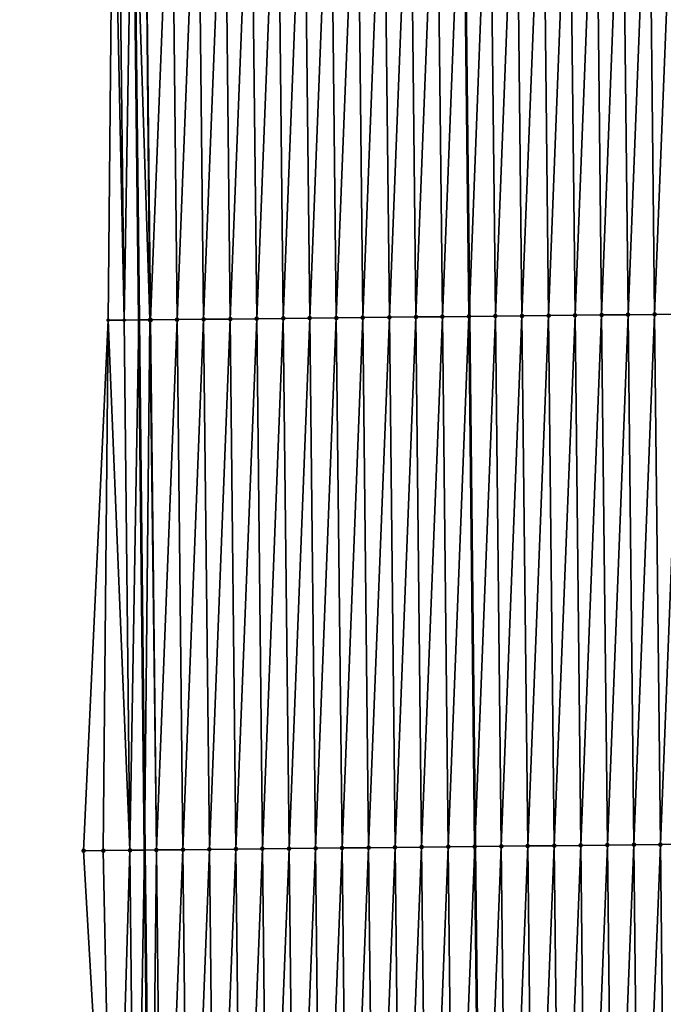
# Model space of a CAD drawing. Header units: feet. Extents: x 2007189 to 2022806, y 818621 to 837694.
# Tile 468 of 656: x 2011334 to 2011358, y 830581 to 830618. Entities that reach past the tile are written whole.
import ezdxf

# ---------------------------------------------------------------- set-up
doc = ezdxf.new("R2010")
doc.units = ezdxf.units.FT
doc.header["$MEASUREMENT"] = 0
for name, color, linetype, lineweight in [('EP_Travel Lane', 172, 'Continuous', 53), ('Road Shots', 141, 'Continuous', 100), ('Road X-Section', 40, 'Continuous', 13), ('STRIPING', 60, 'Continuous', 53)]:
    doc.layers.add(name, color=color, linetype=linetype, lineweight=lineweight)
doc.layers.add('I-77-MM17-21_SB-Surface-Border', color=7, linetype='Continuous')
doc.layers.add('I-77-MM17-21_SB-Surface-TIN', color=7, linetype='Continuous')

msp = doc.modelspace()

# ---------------------------------------------------------------- linework, layer by layer
at = {"layer": 'EP_Travel Lane'}
msp.add_polyline3d([(2011337.008717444, 830706.8759988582, 327.0000259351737), (2011337.188882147, 830686.876988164, 326.9089942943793), (2011337.37660139, 830666.8484671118, 326.7665964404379), (2011337.594614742, 830646.8499320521, 326.6610130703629), (2011337.812628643, 830626.851346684, 326.5642060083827), (2011338.030640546, 830606.8529446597, 326.435396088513), (2011338.24865433, 830586.8543699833, 326.336742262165), (2011338.46666718, 830566.8558810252, 326.223079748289), (2011338.684679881, 830546.8574057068, 326.1071108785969), (2011338.902691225, 830526.8590549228, 325.9693623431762), (2011339.120704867, 830506.8604932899, 325.8684327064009), (2011339.33871769, 830486.8620068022, 325.7543759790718), (2011339.557650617, 830466.8625715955, 325.6168976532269), (2011339.78094392, 830446.8642082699, 325.491882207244), (2011340.004235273, 830426.8660197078, 325.3382867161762), (2011340.227529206, 830406.8676000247, 325.2224707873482), (2011340.450823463, 830386.8691513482, 325.1114303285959)], dxfattribs=at)
at = {"layer": 'I-77-MM17-21_SB-Surface-Border', "color": 3, "linetype": 'Continuous', "lineweight": -3}
msp.add_polyline3d([(2011340.026566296, 830386.8645802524, 325.0986353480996), (2011340.0108394, 830406.8652652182, 325.215954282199), (2011339.230991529, 830426.8576721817, 325.3176364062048), (2011335.98309805, 830446.8233555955, 325.3664461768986), (2011337.9165908, 830466.844903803, 325.5651879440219), (2011338.667733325, 830486.8548107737, 325.7334885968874), (2011337.054726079, 830506.8383646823, 325.7992086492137), (2011338.556246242, 830526.8553381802, 325.9587979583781), (2011337.511622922, 830546.8448585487, 326.0647699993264), (2011337.097155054, 830566.8412188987, 326.1760285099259), (2011335.949109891, 830586.8297983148, 326.2494617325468), (2011336.878657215, 830606.8404947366, 326.4161718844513), (2011337.07087248, 830626.8433977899, 326.540045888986), (2011336.744821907, 830646.8407416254, 326.6479473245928), (2011335.253662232, 830666.825723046, 326.6963985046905), (2011333.542820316, 830686.8430368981, 326.751216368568), (2011335.962372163, 830706.8661963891, 326.9643362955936)], dxfattribs=at)
at = {"layer": 'I-77-MM17-21_SB-Surface-TIN', "color": 128, "linetype": 'Continuous', "lineweight": -3}
for points in [[(2011356.475277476, 830607.0522504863, 326.748850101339), (2011357.257174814, 830627.0615255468, 326.8827072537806), (2011356.25723323, 830627.0507164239, 326.8664350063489)], [(2011356.475277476, 830607.0522504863, 326.748850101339), (2011357.475219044, 830607.0630610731, 326.764867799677), (2011357.257174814, 830627.0615255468, 326.8827072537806)], [(2011357.475219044, 830607.0630610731, 326.764867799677), (2011358.257116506, 830627.0723247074, 326.9007174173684), (2011357.257174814, 830627.0615255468, 326.8827072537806)], [(2011357.475219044, 830607.0630610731, 326.764867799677), (2011358.475160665, 830607.0738668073, 326.7817320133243), (2011358.257116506, 830627.0723247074, 326.9007174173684)], [(2011337.476639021, 830606.8469741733, 326.4232171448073), (2011337.07087248, 830626.8433977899, 326.540045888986), (2011336.878657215, 830606.8404947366, 326.4161718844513)], [(2011337.476639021, 830606.8469741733, 326.4232171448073), (2011337.25834247, 830626.8454038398, 326.5466645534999), (2011337.07087248, 830626.8433977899, 326.540045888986)], [(2011337.476639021, 830606.8469741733, 326.4232171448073), (2011337.812628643, 830626.851346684, 326.5642060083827), (2011337.25834247, 830626.8454038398, 326.5466645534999)], [(2011337.476639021, 830606.8469741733, 326.4232171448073), (2011338.030640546, 830606.8529446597, 326.435396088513), (2011337.812628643, 830626.851346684, 326.5642060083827)], [(2011338.45295792, 830606.8574959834, 326.4446801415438), (2011338.258285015, 830626.8561248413, 326.5783096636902), (2011337.812628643, 830626.851346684, 326.5642060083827)], [(2011338.45295792, 830606.8574959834, 326.4446801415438), (2011337.812628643, 830626.851346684, 326.5642060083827), (2011338.030640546, 830606.8529446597, 326.435396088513)], [(2011338.476328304, 830606.8577466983, 326.445394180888), (2011339.258226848, 830626.8669110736, 326.5985752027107), (2011338.258285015, 830626.8561248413, 326.5783096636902)], [(2011338.45295792, 830606.8574959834, 326.4446801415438), (2011338.476328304, 830606.8577466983, 326.445394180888), (2011338.258285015, 830626.8561248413, 326.5783096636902)], [(2011338.476328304, 830606.8577466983, 326.445394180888), (2011339.476270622, 830606.8684884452, 326.4734210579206), (2011339.258226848, 830626.8669110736, 326.5985752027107)], [(2011339.476270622, 830606.8684884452, 326.4734210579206), (2011340.258168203, 830626.877741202, 326.6111829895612), (2011339.258226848, 830626.8669110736, 326.5985752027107)], [(2011339.476270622, 830606.8684884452, 326.4734210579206), (2011340.476212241, 830606.879294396, 326.4902474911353), (2011340.258168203, 830626.877741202, 326.6111829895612)], [(2011340.476212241, 830606.879294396, 326.4902474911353), (2011341.258109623, 830626.8885654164, 326.6248224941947), (2011340.258168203, 830626.877741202, 326.6111829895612)], [(2011340.476212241, 830606.879294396, 326.4902474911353), (2011341.476153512, 830606.8901322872, 326.5015018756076), (2011341.258109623, 830626.8885654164, 326.6248224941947)], [(2011341.476153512, 830606.8901322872, 326.5015018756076), (2011342.258051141, 830626.8993806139, 326.640034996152), (2011341.258109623, 830626.8885654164, 326.6248224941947)], [(2011341.476153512, 830606.8901322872, 326.5015018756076), (2011342.476094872, 830606.9009618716, 326.5142053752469), (2011342.258051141, 830626.8993806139, 326.640034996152)], [(2011342.476094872, 830606.9009618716, 326.5142053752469), (2011343.257992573, 830626.9102036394, 326.6538818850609), (2011342.258051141, 830626.8993806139, 326.640034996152)], [(2011342.476094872, 830606.9009618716, 326.5142053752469), (2011343.476036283, 830606.9117868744, 326.5277081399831), (2011343.257992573, 830626.9102036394, 326.6538818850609)], [(2011343.476036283, 830606.9117868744, 326.5277081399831), (2011344.25793385, 830626.9210409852, 326.6652306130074), (2011343.257992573, 830626.9102036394, 326.6538818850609)], [(2011343.476036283, 830606.9117868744, 326.5277081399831), (2011344.475977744, 830606.9226073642, 326.5419982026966), (2011344.25793385, 830626.9210409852, 326.6652306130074)], [(2011344.475977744, 830606.9226073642, 326.5419982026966), (2011345.25787502, 830626.9318880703, 326.6748802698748), (2011344.25793385, 830626.9210409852, 326.6652306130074)], [(2011344.475977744, 830606.9226073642, 326.5419982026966), (2011345.475919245, 830606.9334240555, 326.5569509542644), (2011345.25787502, 830626.9318880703, 326.6748802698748)], [(2011345.475919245, 830606.9334240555, 326.5569509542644), (2011346.257816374, 830626.9427183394, 326.6874635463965), (2011345.25787502, 830626.9318880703, 326.6748802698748)], [(2011345.475919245, 830606.9334240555, 326.5569509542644), (2011346.475860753, 830606.9442401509, 326.572007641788), (2011346.257816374, 830626.9427183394, 326.6874635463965)], [(2011346.475860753, 830606.9442401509, 326.572007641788), (2011347.257757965, 830626.9535267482, 326.703860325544), (2011346.257816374, 830626.9427183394, 326.6874635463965)], [(2011346.475860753, 830606.9442401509, 326.572007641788), (2011347.475802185, 830606.9550632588, 326.5858409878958), (2011347.257757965, 830626.9535267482, 326.703860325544)], [(2011347.475802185, 830606.9550632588, 326.5858409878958), (2011348.257699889, 830626.9643047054, 326.7255694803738), (2011347.257757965, 830626.9535267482, 326.703860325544)], [(2011347.475802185, 830606.9550632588, 326.5858409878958), (2011348.475743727, 830606.9658761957, 326.6014486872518), (2011348.257699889, 830626.9643047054, 326.7255694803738)], [(2011348.475743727, 830606.9658761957, 326.6014486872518), (2011349.257642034, 830626.975062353, 326.7508216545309), (2011348.257699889, 830626.9643047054, 326.7255694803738)], [(2011348.475743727, 830606.9658761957, 326.6014486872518), (2011349.475685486, 830606.9766693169, 326.6205132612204), (2011349.257642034, 830626.975062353, 326.7508216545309)], [(2011349.475685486, 830606.9766693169, 326.6205132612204), (2011350.257584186, 830626.9858194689, 326.7761665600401), (2011349.257642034, 830626.975062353, 326.7508216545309)], [(2011349.475685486, 830606.9766693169, 326.6205132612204), (2011350.475627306, 830606.9874567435, 326.6405712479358), (2011350.257584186, 830626.9858194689, 326.7761665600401)], [(2011350.475627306, 830606.9874567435, 326.6405712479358), (2011350.264239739, 830626.9858912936, 326.7762958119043), (2011350.257584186, 830626.9858194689, 326.7761665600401)], [(2011351.257525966, 830626.9966105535, 326.7955855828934), (2011350.264239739, 830626.9858912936, 326.7762958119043), (2011350.484486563, 830606.9875522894, 326.6407538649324)], [(2011350.475627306, 830606.9874567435, 326.6405712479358), (2011350.484486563, 830606.9875522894, 326.6407538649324), (2011350.264239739, 830626.9858912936, 326.7762958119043)], [(2011351.475569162, 830606.9982409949, 326.6611831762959), (2011351.257525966, 830626.9966105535, 326.7955855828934), (2011350.484486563, 830606.9875522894, 326.6407538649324)], [(2011351.475569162, 830606.9982409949, 326.6611831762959), (2011352.257467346, 830627.007438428, 326.8085865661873), (2011351.257525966, 830626.9966105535, 326.7955855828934)], [(2011351.475569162, 830606.9982409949, 326.6611831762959), (2011352.475510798, 830607.0090453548, 326.6782871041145), (2011352.257467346, 830627.007438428, 326.8085865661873)], [(2011352.475510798, 830607.0090453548, 326.6782871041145), (2011353.257408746, 830627.0182644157, 326.8219167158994), (2011352.257467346, 830627.007438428, 326.8085865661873)], [(2011352.475510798, 830607.0090453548, 326.6782871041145), (2011353.475452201, 830607.0198709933, 326.6916789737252), (2011353.257408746, 830627.0182644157, 326.8219167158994)], [(2011353.475452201, 830607.0198709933, 326.6916789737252), (2011354.257350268, 830627.0290792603, 326.8371907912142), (2011353.257408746, 830627.0182644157, 326.8219167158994)], [(2011353.475452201, 830607.0198709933, 326.6916789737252), (2011354.475393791, 830607.0306796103, 326.7080402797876), (2011354.257350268, 830627.0290792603, 326.8371907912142)], [(2011354.475393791, 830607.0306796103, 326.7080402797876), (2011355.257291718, 830627.0399006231, 326.8513277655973), (2011354.257350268, 830627.0290792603, 326.8371907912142)], [(2011354.475393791, 830607.0306796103, 326.7080402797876), (2011355.475335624, 830607.041465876, 326.7283008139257), (2011355.257291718, 830627.0399006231, 326.8513277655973)], [(2011355.475335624, 830607.041465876, 326.7283008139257), (2011356.25723323, 830627.0507164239, 326.8664350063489), (2011355.257291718, 830627.0399006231, 326.8513277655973)], [(2011355.475335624, 830607.041465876, 326.7283008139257), (2011356.475277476, 830607.0522504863, 326.748850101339), (2011356.25723323, 830627.0507164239, 326.8664350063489)], [(2011351.693615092, 830586.9996206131, 326.5705519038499), (2011352.475510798, 830607.0090453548, 326.6782871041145), (2011351.475569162, 830606.9982409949, 326.6611831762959)], [(2011351.693615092, 830586.9996206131, 326.5705519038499), (2011352.693556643, 830587.0104327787, 326.5862932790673), (2011352.475510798, 830607.0090453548, 326.6782871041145)], [(2011352.693556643, 830587.0104327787, 326.5862932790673), (2011353.475452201, 830607.0198709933, 326.6916789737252), (2011352.475510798, 830607.0090453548, 326.6782871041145)], [(2011352.693556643, 830587.0104327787, 326.5862932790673), (2011353.693497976, 830587.021264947, 326.5985452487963), (2011353.475452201, 830607.0198709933, 326.6916789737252)], [(2011353.693497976, 830587.021264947, 326.5985452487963), (2011354.475393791, 830607.0306796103, 326.7080402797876), (2011353.475452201, 830607.0198709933, 326.6916789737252)], [(2011353.693497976, 830587.021264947, 326.5985452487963), (2011354.693439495, 830587.0320800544, 326.6137734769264), (2011354.475393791, 830607.0306796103, 326.7080402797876)], [(2011354.693439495, 830587.0320800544, 326.6137734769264), (2011355.475335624, 830607.041465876, 326.7283008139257), (2011354.475393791, 830607.0306796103, 326.7080402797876)], [(2011354.693439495, 830587.0320800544, 326.6137734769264), (2011355.693381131, 830587.042884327, 326.6308918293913), (2011355.475335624, 830607.041465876, 326.7283008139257)], [(2011355.693381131, 830587.042884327, 326.6308918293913), (2011356.475277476, 830607.0522504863, 326.748850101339), (2011355.475335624, 830607.041465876, 326.7283008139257)], [(2011355.693381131, 830587.042884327, 326.6308918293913), (2011356.693322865, 830587.0536797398, 326.6495557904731), (2011356.475277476, 830607.0522504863, 326.748850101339)], [(2011356.693322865, 830587.0536797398, 326.6495557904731), (2011357.475219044, 830607.0630610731, 326.764867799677), (2011356.475277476, 830607.0522504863, 326.748850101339)], [(2011356.693322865, 830587.0536797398, 326.6495557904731), (2011357.693264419, 830587.0644916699, 326.665338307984), (2011357.475219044, 830607.0630610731, 326.764867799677)], [(2011357.693264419, 830587.0644916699, 326.665338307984), (2011358.475160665, 830607.0738668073, 326.7817320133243), (2011357.475219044, 830607.0630610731, 326.764867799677)], [(2011357.693264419, 830587.0644916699, 326.665338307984), (2011358.693206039, 830587.075297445, 326.682194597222), (2011358.475160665, 830607.0738668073, 326.7817320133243)], [(2011336.694488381, 830586.8377543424, 326.2792666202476), (2011336.878657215, 830606.8404947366, 326.4161718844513), (2011335.949109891, 830586.8297983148, 326.2494617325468)], [(2011336.694488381, 830586.8377543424, 326.2792666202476), (2011337.694431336, 830586.848437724, 326.317474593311), (2011336.878657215, 830606.8404947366, 326.4161718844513)], [(2011337.694431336, 830586.848437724, 326.317474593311), (2011337.476639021, 830606.8469741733, 326.4232171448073), (2011336.878657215, 830606.8404947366, 326.4161718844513)], [(2011337.694431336, 830586.848437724, 326.317474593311), (2011338.030640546, 830606.8529446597, 326.435396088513), (2011337.476639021, 830606.8469741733, 326.4232171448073)], [(2011337.694431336, 830586.848437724, 326.317474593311), (2011338.24865433, 830586.8543699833, 326.336742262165), (2011338.030640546, 830606.8529446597, 326.435396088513)], [(2011338.45295792, 830606.8574959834, 326.4446801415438), (2011338.030640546, 830606.8529446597, 326.435396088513), (2011338.24865433, 830586.8543699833, 326.336742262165)], [(2011338.694374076, 830586.8591408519, 326.3522377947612), (2011338.45295792, 830606.8574959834, 326.4446801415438), (2011338.24865433, 830586.8543699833, 326.336742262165)], [(2011338.694374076, 830586.8591408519, 326.3522377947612), (2011338.476328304, 830606.8577466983, 326.445394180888), (2011338.45295792, 830606.8574959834, 326.4446801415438)], [(2011338.694374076, 830586.8591408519, 326.3522377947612), (2011339.476270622, 830606.8684884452, 326.4734210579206), (2011338.476328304, 830606.8577466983, 326.445394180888)], [(2011338.694374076, 830586.8591408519, 326.3522377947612), (2011339.69431625, 830586.8698958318, 326.3779553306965), (2011339.476270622, 830606.8684884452, 326.4734210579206)], [(2011339.69431625, 830586.8698958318, 326.3779553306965), (2011340.476212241, 830606.879294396, 326.4902474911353), (2011339.476270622, 830606.8684884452, 326.4734210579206)], [(2011339.69431625, 830586.8698958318, 326.3779553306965), (2011340.694257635, 830586.8807231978, 326.3910450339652), (2011340.476212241, 830606.879294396, 326.4902474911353)], [(2011340.694257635, 830586.8807231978, 326.3910450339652), (2011341.476153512, 830606.8901322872, 326.5015018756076), (2011340.476212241, 830606.879294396, 326.4902474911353)], [(2011340.694257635, 830586.8807231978, 326.3910450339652), (2011341.694198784, 830586.8915722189, 326.4003569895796), (2011341.476153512, 830606.8901322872, 326.5015018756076)], [(2011341.694198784, 830586.8915722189, 326.4003569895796), (2011342.476094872, 830606.9009618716, 326.5142053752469), (2011341.476153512, 830606.8901322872, 326.5015018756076)], [(2011341.694198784, 830586.8915722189, 326.4003569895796), (2011342.694140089, 830586.902407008, 326.4121517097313), (2011342.476094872, 830606.9009618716, 326.5142053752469)], [(2011342.694140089, 830586.902407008, 326.4121517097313), (2011343.476036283, 830606.9117868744, 326.5277081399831), (2011342.476094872, 830606.9009618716, 326.5142053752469)], [(2011342.694140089, 830586.902407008, 326.4121517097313), (2011343.69408178, 830586.913206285, 326.4301415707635), (2011343.476036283, 830606.9117868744, 326.5277081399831)], [(2011343.69408178, 830586.913206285, 326.4301415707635), (2011344.475977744, 830606.9226073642, 326.5419982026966), (2011343.476036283, 830606.9117868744, 326.5277081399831)], [(2011343.69408178, 830586.913206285, 326.4301415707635), (2011344.694023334, 830586.9240181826, 326.4459297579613), (2011344.475977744, 830606.9226073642, 326.5419982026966)], [(2011344.694023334, 830586.9240181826, 326.4459297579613), (2011345.475919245, 830606.9334240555, 326.5569509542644), (2011344.475977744, 830606.9226073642, 326.5419982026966)], [(2011344.694023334, 830586.9240181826, 326.4459297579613), (2011345.69396479, 830586.9348390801, 326.4601478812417), (2011345.475919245, 830606.9334240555, 326.5569509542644)], [(2011345.69396479, 830586.9348390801, 326.4601478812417), (2011346.475860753, 830606.9442401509, 326.572007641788), (2011345.475919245, 830606.9334240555, 326.5569509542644)], [(2011345.69396479, 830586.9348390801, 326.4601478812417), (2011346.693906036, 830586.9456792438, 326.4710050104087), (2011346.475860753, 830606.9442401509, 326.572007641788)], [(2011346.693906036, 830586.9456792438, 326.4710050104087), (2011347.475802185, 830606.9550632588, 326.5858409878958), (2011346.475860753, 830606.9442401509, 326.572007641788)], [(2011346.693906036, 830586.9456792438, 326.4710050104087), (2011347.693847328, 830586.9565150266, 326.4826263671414), (2011347.475802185, 830606.9550632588, 326.5858409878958)], [(2011347.693847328, 830586.9565150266, 326.4826263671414), (2011348.475743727, 830606.9658761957, 326.6014486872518), (2011347.475802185, 830606.9550632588, 326.5858409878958)], [(2011347.693847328, 830586.9565150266, 326.4826263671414), (2011348.693789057, 830586.9673109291, 326.5012049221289), (2011348.475743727, 830606.9658761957, 326.6014486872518)], [(2011348.693789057, 830586.9673109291, 326.5012049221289), (2011349.475685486, 830606.9766693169, 326.6205132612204), (2011348.475743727, 830606.9658761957, 326.6014486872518)], [(2011348.693789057, 830586.9673109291, 326.5012049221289), (2011349.693731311, 830586.9780585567, 326.5282051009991), (2011349.475685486, 830606.9766693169, 326.6205132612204)], [(2011349.693731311, 830586.9780585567, 326.5282051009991), (2011350.475627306, 830606.9874567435, 326.6405712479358), (2011349.475685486, 830606.9766693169, 326.6205132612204)], [(2011349.693731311, 830586.9780585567, 326.5282051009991), (2011350.693673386, 830586.9888226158, 326.5523387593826), (2011350.475627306, 830606.9874567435, 326.6405712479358)], [(2011350.693673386, 830586.9888226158, 326.5523387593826), (2011350.484486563, 830606.9875522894, 326.6407538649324), (2011350.475627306, 830606.9874567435, 326.6405712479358)], [(2011351.475569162, 830606.9982409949, 326.6611831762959), (2011350.484486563, 830606.9875522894, 326.6407538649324), (2011350.704736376, 830586.9889420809, 326.5525402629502)], [(2011350.693673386, 830586.9888226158, 326.5523387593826), (2011350.704736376, 830586.9889420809, 326.5525402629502), (2011350.484486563, 830606.9875522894, 326.6407538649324)], [(2011351.693615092, 830586.9996206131, 326.5705519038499), (2011351.475569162, 830606.9982409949, 326.6611831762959), (2011350.704736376, 830586.9889420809, 326.5525402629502)], [(2011345.912008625, 830566.9364107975, 326.3359727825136), (2011346.693906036, 830586.9456792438, 326.4710050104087), (2011345.69396479, 830586.9348390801, 326.4601478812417)], [(2011345.912008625, 830566.9364107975, 326.3359727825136), (2011346.911950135, 830566.947226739, 326.3510571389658), (2011346.693906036, 830586.9456792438, 326.4710050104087)], [(2011346.911950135, 830566.947226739, 326.3510571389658), (2011347.693847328, 830586.9565150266, 326.4826263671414), (2011346.693906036, 830586.9456792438, 326.4710050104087)], [(2011346.911950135, 830566.947226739, 326.3510571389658), (2011347.911891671, 830566.9580402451, 326.3665663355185), (2011347.693847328, 830586.9565150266, 326.4826263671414)], [(2011347.911891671, 830566.9580402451, 326.3665663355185), (2011348.693789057, 830586.9673109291, 326.5012049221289), (2011347.693847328, 830586.9565150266, 326.4826263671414)], [(2011347.911891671, 830566.9580402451, 326.3665663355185), (2011348.911833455, 830566.9688310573, 326.386034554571), (2011348.693789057, 830586.9673109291, 326.5012049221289)], [(2011348.911833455, 830566.9688310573, 326.386034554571), (2011349.693731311, 830586.9780585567, 326.5282051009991), (2011348.693789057, 830586.9673109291, 326.5012049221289)], [(2011348.911833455, 830566.9688310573, 326.386034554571), (2011349.911775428, 830566.9796044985, 326.4085331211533), (2011349.693731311, 830586.9780585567, 326.5282051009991)], [(2011349.911775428, 830566.9796044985, 326.4085331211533), (2011350.693673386, 830586.9888226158, 326.5523387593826), (2011349.693731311, 830586.9780585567, 326.5282051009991)], [(2011349.911775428, 830566.9796044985, 326.4085331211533), (2011350.911717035, 830566.9904115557, 326.4251673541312), (2011350.693673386, 830586.9888226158, 326.5523387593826)], [(2011350.911717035, 830566.9904115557, 326.4251673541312), (2011350.704736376, 830586.9889420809, 326.5525402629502), (2011350.693673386, 830586.9888226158, 326.5523387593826)], [(2011351.693615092, 830586.9996206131, 326.5705519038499), (2011350.704736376, 830586.9889420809, 326.5525402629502), (2011350.924983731, 830566.9905549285, 326.4253896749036)], [(2011350.911717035, 830566.9904115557, 326.4251673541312), (2011350.924983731, 830566.9905549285, 326.4253896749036), (2011350.704736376, 830586.9889420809, 326.5525402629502)], [(2011351.911658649, 830567.0012179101, 326.44192418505), (2011351.693615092, 830586.9996206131, 326.5705519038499), (2011350.924983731, 830566.9905549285, 326.4253896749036)], [(2011351.911658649, 830567.0012179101, 326.44192418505), (2011352.693556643, 830587.0104327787, 326.5862932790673), (2011351.693615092, 830586.9996206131, 326.5705519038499)], [(2011351.911658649, 830567.0012179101, 326.44192418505), (2011352.91159998, 830567.0120502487, 326.4541480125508), (2011352.693556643, 830587.0104327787, 326.5862932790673)], [(2011352.91159998, 830567.0120502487, 326.4541480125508), (2011353.693497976, 830587.021264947, 326.5985452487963), (2011352.693556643, 830587.0104327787, 326.5862932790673)], [(2011352.91159998, 830567.0120502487, 326.4541480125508), (2011353.911541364, 830567.0228776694, 326.4672297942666), (2011353.693497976, 830587.021264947, 326.5985452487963)], [(2011353.911541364, 830567.0228776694, 326.4672297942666), (2011354.693439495, 830587.0320800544, 326.6137734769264), (2011353.693497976, 830587.021264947, 326.5985452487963)], [(2011353.911541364, 830567.0228776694, 326.4672297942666), (2011354.911482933, 830567.0336881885, 326.4832600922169), (2011354.693439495, 830587.0320800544, 326.6137734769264)], [(2011354.911482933, 830567.0336881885, 326.4832600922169), (2011355.693381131, 830587.042884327, 326.6308918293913), (2011354.693439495, 830587.0320800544, 326.6137734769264)], [(2011354.911482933, 830567.0336881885, 326.4832600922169), (2011355.91142467, 830567.0444833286, 326.5019732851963), (2011355.693381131, 830587.042884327, 326.6308918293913)], [(2011355.91142467, 830567.0444833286, 326.5019732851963), (2011356.693322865, 830587.0536797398, 326.6495557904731), (2011355.693381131, 830587.042884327, 326.6308918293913)], [(2011355.91142467, 830567.0444833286, 326.5019732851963), (2011356.911366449, 830567.0552745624, 326.5213678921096), (2011356.693322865, 830587.0536797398, 326.6495557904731)], [(2011356.911366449, 830567.0552745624, 326.5213678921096), (2011357.693264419, 830587.0644916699, 326.665338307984), (2011356.693322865, 830587.0536797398, 326.6495557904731)], [(2011356.911366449, 830567.0552745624, 326.5213678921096), (2011357.911308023, 830567.0660846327, 326.5374765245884), (2011357.693264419, 830587.0644916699, 326.665338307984)], [(2011357.911308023, 830567.0660846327, 326.5374765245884), (2011358.693206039, 830587.075297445, 326.682194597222), (2011357.693264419, 830587.0644916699, 326.665338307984)], [(2011337.097155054, 830566.8412188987, 326.1760285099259), (2011336.694488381, 830586.8377543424, 326.2792666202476), (2011335.949109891, 830586.8297983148, 326.2494617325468)], [(2011337.097155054, 830566.8412188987, 326.1760285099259), (2011337.694431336, 830586.848437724, 326.317474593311), (2011336.694488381, 830586.8377543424, 326.2792666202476)], [(2011337.912475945, 830566.8499384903, 326.2056640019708), (2011337.694431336, 830586.848437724, 326.317474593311), (2011337.097155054, 830566.8412188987, 326.1760285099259)], [(2011337.912475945, 830566.8499384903, 326.2056640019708), (2011338.24865433, 830586.8543699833, 326.336742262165), (2011337.694431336, 830586.848437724, 326.317474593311)], [(2011337.912475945, 830566.8499384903, 326.2056640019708), (2011338.46666718, 830566.8558810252, 326.223079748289), (2011338.24865433, 830586.8543699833, 326.336742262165)], [(2011338.694374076, 830586.8591408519, 326.3522377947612), (2011338.24865433, 830586.8543699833, 326.336742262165), (2011338.46666718, 830566.8558810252, 326.223079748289)], [(2011338.912418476, 830566.8606607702, 326.2370877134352), (2011338.694374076, 830586.8591408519, 326.3522377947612), (2011338.46666718, 830566.8558810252, 326.223079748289)], [(2011338.912418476, 830566.8606607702, 326.2370877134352), (2011339.69431625, 830586.8698958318, 326.3779553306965), (2011338.694374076, 830586.8591408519, 326.3522377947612)], [(2011338.912418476, 830566.8606607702, 326.2370877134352), (2011339.91236046, 830566.87143318, 326.2597662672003), (2011339.69431625, 830586.8698958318, 326.3779553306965)], [(2011339.91236046, 830566.87143318, 326.2597662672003), (2011340.694257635, 830586.8807231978, 326.3910450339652), (2011339.69431625, 830586.8698958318, 326.3779553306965)], [(2011339.91236046, 830566.87143318, 326.2597662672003), (2011340.912301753, 830566.8822690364, 326.2713764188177), (2011340.694257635, 830586.8807231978, 326.3910450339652)], [(2011340.912301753, 830566.8822690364, 326.2713764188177), (2011341.694198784, 830586.8915722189, 326.4003569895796), (2011340.694257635, 830586.8807231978, 326.3910450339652)], [(2011340.912301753, 830566.8822690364, 326.2713764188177), (2011341.912242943, 830566.8931142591, 326.2813525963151), (2011341.694198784, 830586.8915722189, 326.4003569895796)], [(2011341.912242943, 830566.8931142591, 326.2813525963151), (2011342.694140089, 830586.902407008, 326.4121517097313), (2011341.694198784, 830586.8915722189, 326.4003569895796)], [(2011341.912242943, 830566.8931142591, 326.2813525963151), (2011342.9121844, 830566.9039350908, 326.2955838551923), (2011342.694140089, 830586.902407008, 326.4121517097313)], [(2011342.9121844, 830566.9039350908, 326.2955838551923), (2011343.69408178, 830586.913206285, 326.4301415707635), (2011342.694140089, 830586.902407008, 326.4121517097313)], [(2011342.9121844, 830566.9039350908, 326.2955838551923), (2011343.912125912, 830566.9147508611, 326.3106980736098), (2011343.69408178, 830586.913206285, 326.4301415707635)], [(2011343.912125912, 830566.9147508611, 326.3106980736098), (2011344.694023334, 830586.9240181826, 326.4459297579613), (2011343.69408178, 830586.913206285, 326.4301415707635)], [(2011343.912125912, 830566.9147508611, 326.3106980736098), (2011344.912067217, 830566.9255855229, 326.322516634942), (2011344.694023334, 830586.9240181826, 326.4459297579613)], [(2011344.912067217, 830566.9255855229, 326.322516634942), (2011345.69396479, 830586.9348390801, 326.4601478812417), (2011344.694023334, 830586.9240181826, 326.4459297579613)], [(2011344.912067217, 830566.9255855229, 326.322516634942), (2011345.912008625, 830566.9364107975, 326.3359727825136), (2011345.69396479, 830586.9348390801, 326.4601478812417)]]:
    msp.add_3dface(points, dxfattribs=at)
at = {"layer": 'Road Shots', "lineweight": 100}
for p in [(2011352.475510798, 830607.0090453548, 326.6782871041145), (2011353.475452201, 830607.0198709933, 326.6916789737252), (2011354.475393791, 830607.0306796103, 326.7080402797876), (2011355.475335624, 830607.041465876, 326.7283008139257), (2011356.475277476, 830607.0522504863, 326.748850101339), (2011357.475219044, 830607.0630610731, 326.764867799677), (2011338.45295792, 830606.8574959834, 326.4446801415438), (2011338.476328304, 830606.8577466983, 326.445394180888), (2011339.476270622, 830606.8684884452, 326.4734210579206), (2011340.476212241, 830606.879294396, 326.4902474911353), (2011341.476153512, 830606.8901322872, 326.5015018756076), (2011342.476094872, 830606.9009618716, 326.5142053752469), (2011343.476036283, 830606.9117868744, 326.5277081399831), (2011344.475977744, 830606.9226073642, 326.5419982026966), (2011345.475919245, 830606.9334240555, 326.5569509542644), (2011346.475860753, 830606.9442401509, 326.572007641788), (2011347.475802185, 830606.9550632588, 326.5858409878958), (2011348.475743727, 830606.9658761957, 326.6014486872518), (2011349.475685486, 830606.9766693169, 326.6205132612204), (2011350.475627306, 830606.9874567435, 326.6405712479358), (2011351.475569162, 830606.9982409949, 326.6611831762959), (2011346.693906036, 830586.9456792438, 326.4710050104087), (2011347.693847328, 830586.9565150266, 326.4826263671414), (2011348.693789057, 830586.9673109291, 326.5012049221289), (2011349.693731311, 830586.9780585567, 326.5282051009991), (2011350.693673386, 830586.9888226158, 326.5523387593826), (2011351.693615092, 830586.9996206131, 326.5705519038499), (2011352.693556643, 830587.0104327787, 326.5862932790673), (2011353.693497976, 830587.021264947, 326.5985452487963), (2011354.693439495, 830587.0320800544, 326.6137734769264), (2011355.693381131, 830587.042884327, 326.6308918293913), (2011356.693322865, 830587.0536797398, 326.6495557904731), (2011357.693264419, 830587.0644916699, 326.665338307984), (2011335.949109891, 830586.8297983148, 326.2494617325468), (2011336.694488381, 830586.8377543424, 326.2792666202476), (2011337.694431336, 830586.848437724, 326.317474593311), (2011338.694374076, 830586.8591408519, 326.3522377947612), (2011339.69431625, 830586.8698958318, 326.3779553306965), (2011340.694257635, 830586.8807231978, 326.3910450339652), (2011341.694198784, 830586.8915722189, 326.4003569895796), (2011342.694140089, 830586.902407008, 326.4121517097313), (2011343.69408178, 830586.913206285, 326.4301415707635), (2011344.694023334, 830586.9240181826, 326.4459297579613), (2011345.69396479, 830586.9348390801, 326.4601478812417)]:
    msp.add_point(p, dxfattribs=at)
at = {"layer": 'Road Shots', "lineweight": 70}
for p in [(2011336.878657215, 830606.8404947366, 326.4161718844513), (2011337.476639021, 830606.8469741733, 326.4232171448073)]:
    msp.add_point(p, dxfattribs=at)
at = {"layer": 'Road X-Section', "extrusion": (-0.01090222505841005, 0.9999241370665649, 0.005732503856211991), "elevation": 808617.6520858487, "flags": 128}
msp.add_lwpolyline([(-2020272.950425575, -4309.058438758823), (-2020273.548442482, -4309.051393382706), (-2020274.524818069, -4309.029930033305), (-2020274.548189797, -4309.029215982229), (-2020275.548189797, -4309.001188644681), (-2020276.548189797, -4308.984361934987), (-2020277.548189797, -4308.973107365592), (-2020278.548189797, -4308.960403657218), (-2020279.548189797, -4308.946900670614), (-2020280.548189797, -4308.932610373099), (-2020281.548189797, -4308.91765737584), (-2020282.548189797, -4308.902600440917), (-2020283.548189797, -4308.888766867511), (-2020284.548189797, -4308.873158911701), (-2020285.548189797, -4308.854094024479), (-2020286.548189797, -4308.834035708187), (-2020287.548189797, -4308.813423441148), (-2020288.548189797, -4308.79631923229), (-2020289.548189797, -4308.782927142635), (-2020290.548189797, -4308.766565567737), (-2020291.548189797, -4308.746304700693), (-2020292.548189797, -4308.725755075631), (-2020293.548189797, -4308.709737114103), (-2020294.548189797, -4308.692872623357), (-2020295.548189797, -4308.67302299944), (-2020296.548189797, -4308.653327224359), (-2020297.17224664, -4308.642398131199), (-2020297.548189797, -4308.637928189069), (-2020298.285579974, -4308.634200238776), (-2020298.349675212, -4308.634130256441), (-2020298.548189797, -4308.634417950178), (-2020299.548189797, -4308.646067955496), (-2020300.548189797, -4308.662781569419), (-2020301.548189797, -4308.678798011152), (-2020302.548189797, -4308.690248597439), (-2020303.548189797, -4308.700669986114), (-2020304.548189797, -4308.710777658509), (-2020305.548189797, -4308.718155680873), (-2020306.548189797, -4308.725965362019), (-2020307.548189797, -4308.736062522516), (-2020308.548189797, -4308.745635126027), (-2020309.548189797, -4308.76236014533), (-2020310.548189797, -4308.785857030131), (-2020311.548189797, -4308.813260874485), (-2020312.548189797, -4308.836548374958), (-2020313.548189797, -4308.865944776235), (-2020314.548189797, -4308.901886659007), (-2020315.548189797, -4308.93374255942)], dxfattribs=at)
at = {"layer": 'Road X-Section', "extrusion": (-0.01090222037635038, 0.999924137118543, 0.005732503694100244), "elevation": 808597.6615462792, "flags": 128}
msp.add_lwpolyline([(-2020315.544403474, -4308.935646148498), (-2020314.544403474, -4308.90365797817), (-2020313.544403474, -4308.867724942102), (-2020312.544403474, -4308.835997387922), (-2020311.544403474, -4308.815000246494), (-2020310.544403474, -4308.780707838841), (-2020309.544403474, -4308.763760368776), (-2020308.544403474, -4308.743756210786), (-2020307.544403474, -4308.735174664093), (-2020306.544403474, -4308.726554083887), (-2020305.544403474, -4308.716851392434), (-2020304.544403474, -4308.707470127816), (-2020303.544403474, -4308.696276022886), (-2020302.544403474, -4308.684016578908), (-2020301.544403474, -4308.670193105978), (-2020300.544403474, -4308.654824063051), (-2020299.544403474, -4308.635938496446), (-2020298.544403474, -4308.621951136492), (-2020298.126030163, -4308.621165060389), (-2020297.993363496, -4308.621397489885), (-2020297.544403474, -4308.624442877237), (-2020297.032982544, -4308.630640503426), (-2020296.544403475, -4308.639316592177), (-2020295.544403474, -4308.659366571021), (-2020294.544403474, -4308.67768285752), (-2020293.544403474, -4308.694539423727), (-2020292.544403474, -4308.710322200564), (-2020291.544403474, -4308.728986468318), (-2020290.544403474, -4308.746105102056), (-2020289.544403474, -4308.761333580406), (-2020288.544403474, -4308.773585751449), (-2020287.544403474, -4308.789327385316), (-2020286.544403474, -4308.807540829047), (-2020285.544403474, -4308.831674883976), (-2020284.544403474, -4308.858675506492), (-2020283.544403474, -4308.877254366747), (-2020282.544403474, -4308.888875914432), (-2020281.544403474, -4308.899733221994), (-2020280.544403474, -4308.913951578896), (-2020279.544403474, -4308.929740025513), (-2020278.544403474, -4308.947730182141), (-2020277.544403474, -4308.959525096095), (-2020276.544403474, -4308.968837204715), (-2020275.544403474, -4308.981927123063), (-2020274.544403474, -4309.007645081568), (-2020273.544403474, -4309.04240885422), (-2020272.544403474, -4309.080617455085), (-2020271.798982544, -4309.110422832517)], dxfattribs=at)
at = {"layer": 'STRIPING'}
msp.add_polyline3d([(2011349.430606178, 830706.9935096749, 327.2390776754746), (2011349.624650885, 830686.9947981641, 327.1210963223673), (2011349.823743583, 830666.9827968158, 327.0076732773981), (2011350.043991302, 830646.9843766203, 326.8863034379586), (2011350.264239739, 830626.9858912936, 326.7762958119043), (2011350.484486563, 830606.9875522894, 326.6407538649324), (2011350.704736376, 830586.9889420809, 326.5525402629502), (2011350.924983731, 830566.9905549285, 326.4253896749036), (2011351.145231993, 830546.9920854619, 326.3126314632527), (2011351.365479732, 830526.9936635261, 326.1915572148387), (2011351.585727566, 830506.9952329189, 326.0720117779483), (2011351.80597483, 830486.9968540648, 325.9434298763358), (2011352.02517904, 830466.9979553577, 325.8205176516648), (2011352.239469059, 830446.999525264, 325.6902866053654), (2011352.453759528, 830427.0010531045, 325.5669347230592), (2011352.668049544, 830407.0026232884, 325.4366507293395), (2011352.882342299, 830387.0039378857, 325.3481790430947)], dxfattribs=at)

doc.saveas('drawing.dxf')
